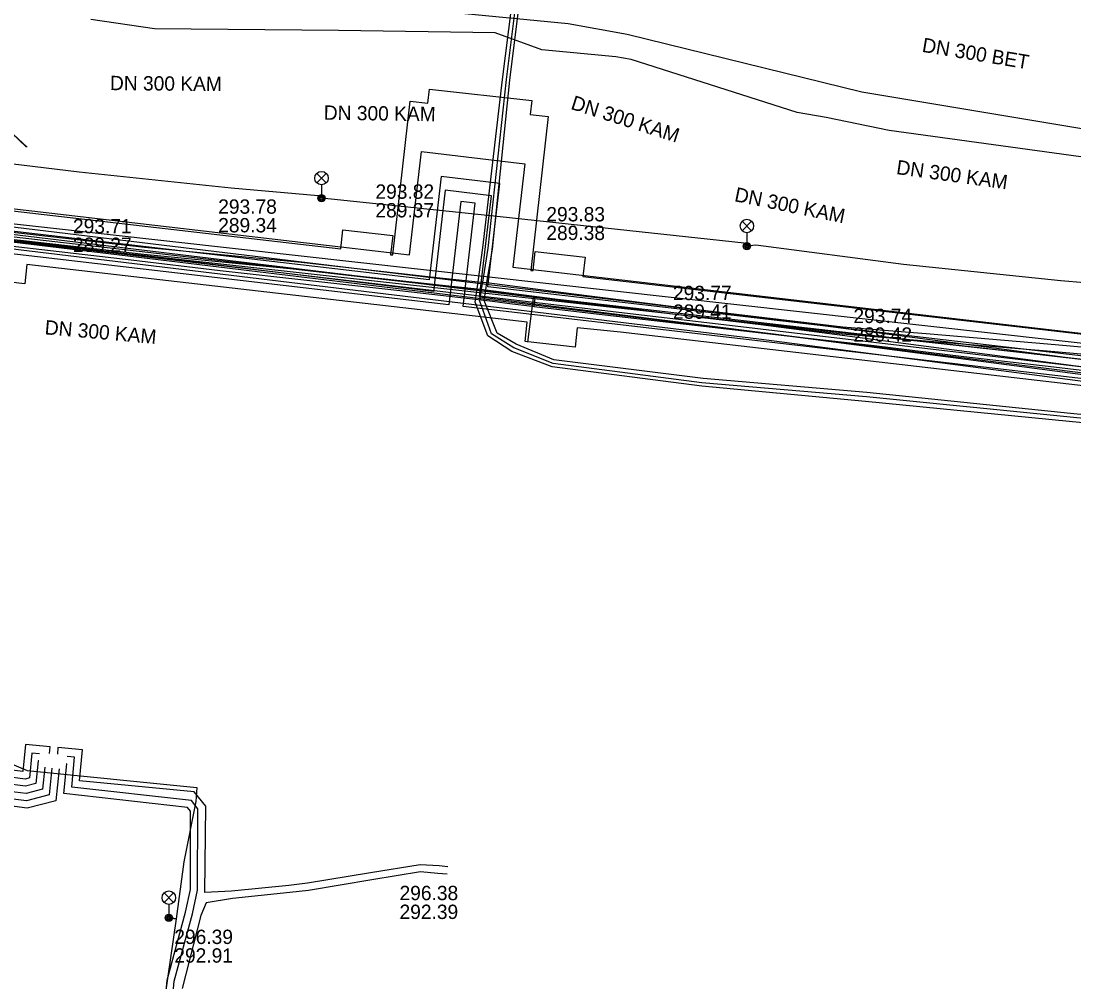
# Model space of a CAD drawing. Extents: x -595540 to -593988, y -1160850 to -1159202.
# Drawn here: x -594366.9 to -594308.2, y -1160060.3 to -1160006.7 of the extents above; entities that cross this region are included whole.
import ezdxf

# ---------------------------------------------------------------- set-up
doc = ezdxf.new("R2010")
doc.units = 0
for name, color, linetype in [('BKOM-ODVODNENI_trasa sítě', 7, 'Continuous'), ('BVK-DESTOVA_popisy', 7, 'Continuous'), ('BVK-DESTOVA_trasa sítě', 7, 'Continuous'), ('BVK-SPLASKOVA_popisy', 7, 'Continuous'), ('BVK-SPLASKOVA_trasa sítě', 7, 'Continuous'), ('BVK-VODOVOD_trasa sítě', 7, 'Continuous'), ('BVK-VODOVOD_trasa zrušené sítě', 7, 'Continuous'), ('CETIN_kabel podzemní', 7, 'Continuous'), ('DESTOVA-NEPROVOZOVANA_popisy', 7, 'Continuous'), ('DESTOVA_trasa neprovozované sítě', 7, 'Continuous'), ('DSP-NN-TEPLARNY_kabel', 7, 'Continuous'), ('EON-NN_kabel', 7, 'Continuous'), ('EON-VN_kabel', 7, 'Continuous'), ('PODA_kabel optický', 7, 'Continuous'), ('QUANTCOM_kabel v kolektoru_kabelovodu', 7, 'Continuous'), ('SPLASKOVA_popisy neprovozované sítě', 7, 'Continuous'), ('TEPLARNY-ELEKTRO_kabel', 7, 'Continuous'), ('TEPLARNY-HORKOVODY_trasa sítě', 7, 'Continuous'), ('TEPLARNY-HORKOVODY_trasa sítě obvodem', 7, 'Continuous'), ('TSB_kabel VO', 7, 'Continuous'), ('TSB_kolektor', 7, 'Continuous'), ('TSB_lampy VO', 7, 'Continuous')]:
    doc.layers.add(name, color=color, linetype=linetype)

msp = doc.modelspace()

# ---------------------------------------------------------------- linework, layer by layer
at = {"layer": 'BKOM-ODVODNENI_trasa sítě'}
msp.add_lwpolyline([(-594369.615, -1160010.974), (-594366.554, -1160013.772)], dxfattribs=at)
at = {"layer": 'BVK-DESTOVA_trasa sítě'}
for p, q in [((-594336.381, -1160006.895), (-594348.09, -1160005.77)), ((-594333.088, -1160007.493), (-594336.381, -1160006.895)), ((-594319.986, -1160010.719), (-594333.088, -1160007.493)), ((-594305.297, -1160013.158), (-594319.986, -1160010.719))]:
    msp.add_line(p, q, dxfattribs=at)
at = {"layer": 'BVK-SPLASKOVA_popisy'}
for p, q in [((-594347.13, -1160015.857), (-594347.13, -1160015.857)), ((-594355.903, -1160016.691), (-594355.903, -1160016.691)), ((-594337.595, -1160017.118), (-594337.595, -1160017.118)), ((-594364.003, -1160017.783), (-594364.003, -1160017.783)), ((-594330.533, -1160021.511), (-594330.533, -1160021.511)), ((-594308.178, -1160021.582), (-594308.178, -1160021.582)), ((-594320.464, -1160022.79), (-594320.464, -1160022.79))]:
    msp.add_line(p, q, dxfattribs=at)
at = {"layer": 'BVK-SPLASKOVA_trasa sítě'}
for p, q in [((-594359.465, -1160007.174), (-594363.006, -1160006.665)), ((-594349.182, -1160007.269), (-594359.465, -1160007.174)), ((-594340.457, -1160007.392), (-594349.182, -1160007.269)), ((-594337.84, -1160008.349), (-594340.457, -1160007.392)), ((-594318.467, -1160012.842), (-594321.986, -1160012.127)), ((-594305.937, -1160014.582), (-594318.467, -1160012.842))]:
    msp.add_line(p, q, dxfattribs=at)
msp.add_lwpolyline([(-594321.986, -1160012.127), (-594323.609, -1160011.852), (-594332.872, -1160008.897), (-594333.726, -1160008.732), (-594337.84, -1160008.349)], dxfattribs=at)
at = {"layer": 'BVK-VODOVOD_trasa sítě'}
for points in [[(-594368.32, -1160019.18), (-594365.74, -1160019.48), (-594360.75, -1160020.06), (-594355.79, -1160020.65), (-594350.79, -1160021.22), (-594345.76, -1160021.78), (-594340.75, -1160022.35), (-594339.64, -1160022.49), (-594338.389, -1160022.644), (-594338.267, -1160022.659), (-594334.33, -1160023.14), (-594329.32, -1160023.71), (-594324.32, -1160024.28), (-594319.3, -1160024.85), (-594314.3, -1160025.45), (-594309.29, -1160026.04), (-594304.29, -1160026.62)], [(-594338.267, -1160022.659), (-594338.216, -1160022.222), (-594338.335, -1160022.204), (-594338.35, -1160022.33), (-594338.65, -1160024.65)]]:
    msp.add_lwpolyline(points, dxfattribs=at)
at = {"layer": 'BVK-VODOVOD_trasa zrušené sítě'}
msp.add_lwpolyline([(-594368.46, -1160018.9), (-594338.12, -1160022.45), (-594277.64, -1160029.57), (-594275.3, -1160029.82), (-594275.463, -1160031.239), (-594274.05, -1160031.384), (-594273.27, -1160031.46)], dxfattribs=at)
at = {"layer": 'CETIN_kabel podzemní'}
msp.add_lwpolyline([(-594369.28, -1160017.84), (-594277.53, -1160028.08)], dxfattribs=at)
at = {"layer": 'DESTOVA-NEPROVOZOVANA_popisy'}
msp.add_line((-594345.786, -1160056.831), (-594345.786, -1160056.831), dxfattribs=at)
at = {"layer": 'DESTOVA_trasa neprovozované sítě'}
msp.add_line((-594366.617, -1160013.752), (-594369.555, -1160010.983), dxfattribs=at)
at = {"layer": 'DSP-NN-TEPLARNY_kabel'}
msp.add_lwpolyline([(-594283.249, -1160116.46), (-594281.124, -1160116.689), (-594276.539, -1160074.472), (-594281.251, -1160074.035), (-594280.986, -1160071.341), (-594276.252, -1160071.821), (-594271.794, -1160030.716), (-594278.845, -1160030.006), (-594341.32, -1160022.149), (-594340.664, -1160016.495), (-594343.239, -1160016.186), (-594343.882, -1160021.827), (-594413.657, -1160013.304), (-594469.745, -1160006.777), (-594475.121, -1160046.669), (-594479.045, -1160087.473), (-594484.022, -1160086.945)], dxfattribs=at)
at = {"layer": 'EON-NN_kabel'}
for points in [[(-594296.21, -1160030.25), (-594308.43, -1160029.08), (-594319.79, -1160027.96), (-594328.92, -1160027.11), (-594337.27, -1160026.035), (-594339.52, -1160025.18), (-594340.858, -1160024.303), (-594341.56, -1160022.43), (-594341.453, -1160021.678), (-594341.397, -1160021.282), (-594341.13, -1160019.4), (-594340.04, -1160010), (-594339.164, -1160003.089)], [(-594296.2, -1160030.02), (-594308.38, -1160028.83), (-594319.73, -1160027.71), (-594328.93, -1160026.92), (-594337.22, -1160025.84), (-594339.4, -1160024.98), (-594340.66, -1160024.19), (-594341.31, -1160022.36), (-594341.205, -1160021.704), (-594341.142, -1160021.308), (-594340.84, -1160019.41), (-594339.82, -1160010.01), (-594338.97, -1160003.15)], [(-594296.187, -1160029.82), (-594308.351, -1160028.632), (-594319.71, -1160027.47), (-594328.85, -1160026.69), (-594337.17, -1160025.645), (-594339.28, -1160024.76), (-594340.331, -1160024.16), (-594341.07, -1160022.33), (-594340.971, -1160021.728), (-594340.907, -1160021.333), (-594340.6, -1160019.46), (-594339.625, -1160010.043), (-594338.769, -1160003.16)], [(-594370.472, -1160019.579), (-594370.283, -1160018.895), (-594369.816, -1160018.394), (-594369.215, -1160018.312), (-594366.715, -1160018.589), (-594360.007, -1160019.351), (-594351.279, -1160020.196), (-594343.698, -1160021.043), (-594341.397, -1160021.282), (-594341.142, -1160021.308), (-594340.92, -1160021.331), (-594340.907, -1160021.333), (-594336.219, -1160021.946), (-594329.021, -1160022.861), (-594321.047, -1160023.802), (-594316.187, -1160024.199), (-594309.628, -1160024.745), (-594302.7, -1160025.354)], [(-594370.078, -1160019.645), (-594369.919, -1160019.091), (-594369.62, -1160018.772), (-594369.209, -1160018.716), (-594366.759, -1160018.987), (-594360.049, -1160019.749), (-594351.321, -1160020.594), (-594343.74, -1160021.441), (-594341.453, -1160021.678), (-594341.205, -1160021.704), (-594340.971, -1160021.728), (-594340.966, -1160021.729), (-594336.271, -1160022.342), (-594329.069, -1160023.259), (-594321.087, -1160024.2), (-594316.219, -1160024.597), (-594309.662, -1160025.143), (-594302.738, -1160025.752)], [(-594365.575, -1160048.371), (-594365.696, -1160049.588), (-594366.618, -1160049.837), (-594367.871, -1160049.674), (-594369.202, -1160049.51), (-594372.24, -1160048.796), (-594375.895, -1160048.018), (-594377.006, -1160047.905), (-594377.779, -1160047.266), (-594377.952, -1160046.641), (-594378.07, -1160045.728), (-594377.941, -1160043.738), (-594377.241, -1160041.871), (-594376.888, -1160040.93), (-594376.798, -1160040.691), (-594376.591, -1160038.813), (-594376.64, -1160038.405), (-594377.147, -1160034.562), (-594377.094, -1160030.906), (-594377.025, -1160028.347), (-594375.474, -1160024.368), (-594375.681, -1160023.117), (-594375.942, -1160023.09)], [(-594365.915, -1160048.011), (-594365.94, -1160048.009), (-594366.067, -1160049.276), (-594366.645, -1160049.43), (-594367.821, -1160049.277), (-594369.132, -1160049.116), (-594372.153, -1160048.406), (-594375.833, -1160047.622), (-594376.845, -1160047.519), (-594377.427, -1160047.038), (-594377.559, -1160046.562), (-594377.668, -1160045.715), (-594377.542, -1160043.764), (-594377.192, -1160042.835), (-594376.839, -1160041.899), (-594376.4, -1160040.735), (-594376.189, -1160038.811), (-594376.244, -1160038.355), (-594376.747, -1160034.538), (-594376.694, -1160030.914), (-594376.625, -1160028.359), (-594374.941, -1160024.404), (-594375.231, -1160022.762), (-594375.9, -1160022.692)], [(-594365.875, -1160047.613), (-594366.305, -1160047.573), (-594366.437, -1160048.959), (-594366.672, -1160049.023), (-594367.771, -1160048.88), (-594369.062, -1160048.722), (-594372.066, -1160048.016), (-594375.771, -1160047.226), (-594376.684, -1160047.133), (-594377.075, -1160046.81), (-594377.166, -1160046.483), (-594377.266, -1160045.702), (-594377.143, -1160043.79), (-594377.192, -1160042.835), (-594377.241, -1160041.871), (-594377.414, -1160038.471), (-594386.484, -1160036.916), (-594388.694, -1160036.48), (-594391.081, -1160036.255), (-594391.072, -1160036.356), (-594391.05, -1160036.651), (-594390.566, -1160040.122)], [(-594365.322, -1160047.593), (-594365.285, -1160047.234), (-594366.652, -1160047.091), (-594366.804, -1160048.603), (-594367.721, -1160048.484)], [(-594343.088, -1160053.931), (-594343.569, -1160053.874), (-594344.637, -1160053.803), (-594347.404, -1160054.252), (-594350.913, -1160054.837), (-594351.959, -1160054.959), (-594355.152, -1160055.283), (-594356.649, -1160055.349), (-594356.592, -1160050.539), (-594357.239, -1160049.737), (-594363.639, -1160049.132), (-594363.477, -1160047.401), (-594364.841, -1160047.262), (-594364.867, -1160047.638)], [(-594358.904, -1160066.222), (-594358.355, -1160060.308), (-594357.332, -1160056.538), (-594357.056, -1160055.232), (-594357.04, -1160050.687), (-594357.398, -1160050.225), (-594364.075, -1160049.483), (-594363.915, -1160047.811), (-594364.332, -1160047.772)], [(-594365.177, -1160048.411), (-594365.325, -1160049.899), (-594366.591, -1160050.244), (-594367.921, -1160050.071), (-594369.272, -1160049.904), (-594372.327, -1160049.186), (-594375.957, -1160048.414), (-594378.89, -1160048.116), (-594379.679, -1160053.965), (-594379.939, -1160055.866), (-594380.604, -1160058.336), (-594381.042, -1160064.67), (-594381.374, -1160071.226), (-594381.547, -1160073.95), (-594382.017, -1160077.612), (-594382.977, -1160085.003), (-594383.569, -1160090.449), (-594384.3, -1160097.354), (-594384.632, -1160101.04), (-594385.016, -1160105.626), (-594385.053, -1160107.539), (-594385.426, -1160107.705), (-594385.457, -1160107.996)], [(-594364.778, -1160048.451), (-594364.955, -1160050.232), (-594366.564, -1160050.651), (-594367.972, -1160050.468), (-594369.343, -1160050.299), (-594372.415, -1160049.577), (-594376.019, -1160048.81), (-594378.46, -1160048.56), (-594379.283, -1160054.019), (-594379.547, -1160055.946), (-594380.208, -1160058.402), (-594380.642, -1160064.694), (-594380.974, -1160071.248), (-594381.149, -1160073.988), (-594381.621, -1160077.664), (-594382.579, -1160085.051), (-594383.171, -1160090.491), (-594383.902, -1160097.394), (-594384.234, -1160101.074), (-594384.616, -1160105.646), (-594384.651, -1160107.65), (-594384.673, -1160108.278), (-594384.815, -1160108.373), (-594385.072, -1160108.345)], [(-594359.312, -1160066.287), (-594358.75, -1160060.237), (-594357.721, -1160056.444), (-594357.456, -1160055.189), (-594357.44, -1160050.823), (-594357.61, -1160050.604), (-594364.514, -1160049.836), (-594364.348, -1160048.171), (-594364.372, -1160048.169)], [(-594343.132, -1160054.33), (-594343.656, -1160054.285), (-594344.611, -1160054.205), (-594347.34, -1160054.646), (-594350.857, -1160055.233), (-594351.915, -1160055.357), (-594355.112, -1160055.681), (-594356.576, -1160055.932), (-594356.878, -1160056.639), (-594357.921, -1160060.71)]]:
    msp.add_lwpolyline(points, dxfattribs=at)
at = {"layer": 'EON-VN_kabel'}
for points in [[(-594278.648, -1160116.622), (-594279.518, -1160116.533), (-594279.916, -1160116.492), (-594280.314, -1160116.451), (-594280.712, -1160116.411), (-594281.508, -1160116.329), (-594272.793, -1160031.413), (-594272.754, -1160031.031), (-594272.712, -1160030.63), (-594272.67, -1160030.216), (-594325.571, -1160023.302), (-594471.242, -1160005.68)], [(-594185.936, -1160039.069), (-594270.109, -1160030.971), (-594272.315, -1160030.682), (-594272.712, -1160030.63), (-594325.626, -1160023.698), (-594470.891, -1160006.17)], [(-594470.133, -1160006.664), (-594325.682, -1160024.094), (-594272.754, -1160031.031), (-594272.357, -1160031.083), (-594271.96, -1160031.135), (-594271.999, -1160031.517), (-594280.672, -1160116.014), (-594280.712, -1160116.411), (-594280.753, -1160116.807), (-594281.151, -1160116.766), (-594281.965, -1160124.755), (-594282.006, -1160125.164), (-594285.392, -1160158.399), (-594285.861, -1160162.602), (-594285.908, -1160163.022), (-594297.854, -1160269.994)], [(-594297.011, -1160270.069), (-594285.141, -1160163.214), (-594285.097, -1160162.813), (-594284.589, -1160158.24), (-594281.185, -1160124.963), (-594281.14, -1160124.518), (-594280.437, -1160117.644), (-594280.038, -1160117.685), (-594279.916, -1160116.492), (-594279.875, -1160116.095), (-594271.205, -1160031.621), (-594271.602, -1160031.569), (-594271.999, -1160031.517), (-594272.396, -1160031.465), (-594272.793, -1160031.413), (-594325.737, -1160024.49), (-594470.334, -1160007.043)]]:
    msp.add_lwpolyline(points, dxfattribs=at)
at = {"layer": 'PODA_kabel optický'}
msp.add_lwpolyline([(-594271.522, -1160029.628), (-594469.619, -1160007.709), (-594472.621, -1160034.548)], dxfattribs=at)
at = {"layer": 'QUANTCOM_kabel v kolektoru_kabelovodu'}
msp.add_lwpolyline([(-594475.738, -1160059.799), (-594469.854, -1160006.986), (-594376.545, -1160017.729), (-594271.636, -1160029.742)], dxfattribs=at)
at = {"layer": 'SPLASKOVA_popisy neprovozované sítě'}
msp.add_line((-594358.35, -1160057.427), (-594358.35, -1160057.427), dxfattribs=at)
at = {"layer": 'TEPLARNY-ELEKTRO_kabel'}
msp.add_lwpolyline([(-594283.249, -1160116.46), (-594281.124, -1160116.689), (-594276.539, -1160074.472), (-594281.251, -1160074.035), (-594280.986, -1160071.341), (-594276.252, -1160071.821), (-594271.794, -1160030.716), (-594278.845, -1160030.006), (-594341.32, -1160022.149), (-594340.664, -1160016.495), (-594343.239, -1160016.186), (-594343.882, -1160021.827), (-594413.657, -1160013.304), (-594469.745, -1160006.777), (-594475.121, -1160046.669), (-594479.045, -1160087.473), (-594484.022, -1160086.945)], dxfattribs=at)
at = {"layer": 'TEPLARNY-HORKOVODY_trasa sítě'}
for p, q in [((-594344.134, -1160021.179), (-594375.901, -1160017.473)), ((-594277.976, -1160028.899), (-594340.856, -1160021.561))]:
    msp.add_line(p, q, dxfattribs=at)
msp.add_lwpolyline([(-594340.856, -1160021.561), (-594340.184, -1160015.797), (-594343.462, -1160015.415), (-594344.134, -1160021.179)], dxfattribs=at)
at = {"layer": 'TEPLARNY-HORKOVODY_trasa sítě obvodem'}
for p, q in [((-594374.534, -1160016.374), (-594345.231, -1160019.793)), ((-594343.037, -1160022.566), (-594376.046, -1160018.714)), ((-594339.47, -1160020.465), (-594279.069, -1160027.513)), ((-594278.121, -1160030.141), (-594342.242, -1160022.658))]:
    msp.add_line(p, q, dxfattribs=at)
for points in [[(-594345.231, -1160019.793), (-594344.559, -1160014.028), (-594338.797, -1160014.7), (-594339.47, -1160020.465)], [(-594342.242, -1160022.658), (-594341.57, -1160016.893), (-594342.365, -1160016.801), (-594343.037, -1160022.566)]]:
    msp.add_lwpolyline(points, dxfattribs=at)
at = {"layer": 'TSB_kabel VO'}
for points in [[(-594302.29, -1160021.79), (-594308.89, -1160021.23), (-594317.67, -1160020.32), (-594325.9, -1160019.24), (-594326.41, -1160019.3), (-594326.56, -1160019.14), (-594340.17, -1160017.66), (-594349.6, -1160016.68), (-594350.14, -1160016.63), (-594350.32, -1160016.5), (-594355.18, -1160016.07), (-594363.66, -1160015.18), (-594373.8, -1160013.95)], [(-594368.865, -1160047.581), (-594366.555, -1160048.541), (-594357.089, -1160049.492), (-594357.158, -1160050.271), (-594357.824, -1160053.648), (-594358.253, -1160056.815), (-594358.655, -1160056.767), (-594358.253, -1160056.815), (-594359.994, -1160068.849)]]:
    msp.add_lwpolyline(points, dxfattribs=at)
at = {"layer": 'TSB_kolektor'}
for points in [[(-594374.95, -1160016.463), (-594349.065, -1160019.443), (-594348.948, -1160018.398), (-594346.166, -1160018.709), (-594346.285, -1160019.776), (-594346.156, -1160019.791), (-594345.195, -1160011.204), (-594344.206, -1160011.315), (-594344.119, -1160010.54), (-594338.405, -1160011.18), (-594338.492, -1160011.955), (-594337.503, -1160012.066), (-594338.464, -1160020.649), (-594338.335, -1160020.664), (-594338.215, -1160019.599), (-594335.433, -1160019.911), (-594335.555, -1160020.999), (-594278.947, -1160027.516)], [(-594279.263, -1160030.379), (-594333.46, -1160024.1), (-594335.875, -1160023.861), (-594335.995, -1160024.93), (-594338.777, -1160024.619), (-594338.657, -1160023.541), (-594366.572, -1160020.327), (-594366.692, -1160021.396), (-594369.475, -1160021.084)]]:
    msp.add_lwpolyline(points, dxfattribs=at)
at = {"layer": 'TSB_lampy VO'}
for p, q in [((-594350.404, -1160015.769), (-594349.874, -1160015.239)), ((-594350.404, -1160015.239), (-594349.874, -1160015.769)), ((-594350.404, -1160015.769), (-594349.874, -1160015.239)), ((-594350.404, -1160015.239), (-594349.874, -1160015.769)), ((-594350.139, -1160015.879), (-594350.139, -1160016.629)), ((-594350.139, -1160015.879), (-594350.139, -1160016.629)), ((-594326.674, -1160018.439), (-594326.144, -1160017.909)), ((-594326.674, -1160017.909), (-594326.144, -1160018.439)), ((-594326.674, -1160018.439), (-594326.144, -1160017.909)), ((-594326.674, -1160017.909), (-594326.144, -1160018.439)), ((-594326.409, -1160018.549), (-594326.409, -1160019.299)), ((-594326.409, -1160018.549), (-594326.409, -1160019.299)), ((-594358.92, -1160055.907), (-594358.39, -1160055.377)), ((-594358.92, -1160055.377), (-594358.39, -1160055.907)), ((-594358.92, -1160055.907), (-594358.39, -1160055.377)), ((-594358.92, -1160055.377), (-594358.39, -1160055.907)), ((-594358.655, -1160056.017), (-594358.655, -1160056.767)), ((-594358.655, -1160056.017), (-594358.655, -1160056.767))]:
    msp.add_line(p, q, dxfattribs=at)
for centre, radius in [((-594350.139, -1160015.504), 0.375), ((-594350.139, -1160015.504), 0.375), ((-594350.139, -1160016.629), 0.2), ((-594350.139, -1160016.629), 0.2), ((-594350.139, -1160016.629), 0.145), ((-594350.139, -1160016.629), 0.145), ((-594350.139, -1160016.629), 0.0876), ((-594350.139, -1160016.629), 0.0876), ((-594326.409, -1160018.174), 0.375), ((-594326.409, -1160018.174), 0.375), ((-594326.409, -1160019.299), 0.2), ((-594326.409, -1160019.299), 0.2), ((-594326.409, -1160019.299), 0.145), ((-594326.409, -1160019.299), 0.145), ((-594326.409, -1160019.299), 0.0876), ((-594326.409, -1160019.299), 0.0876), ((-594358.655, -1160055.642), 0.375), ((-594358.655, -1160055.642), 0.375), ((-594358.655, -1160056.767), 0.2), ((-594358.655, -1160056.767), 0.2), ((-594358.655, -1160056.767), 0.145), ((-594358.655, -1160056.767), 0.145), ((-594358.655, -1160056.767), 0.0876), ((-594358.655, -1160056.767), 0.0876)]:
    msp.add_circle(centre, radius, dxfattribs=at)

# ---------------------------------------------------------------- texts
at = {"layer": 'BVK-DESTOVA_popisy'}
msp.add_text('DN 300 BET', height=0.8, rotation=350.57765, dxfattribs=at).set_placement((-594316.671, -1160008.456))
at = {"layer": 'BVK-SPLASKOVA_popisy'}
for rotation, p in [(359.46798, (-594361.943, -1160010.597)), (342.30606, (-594336.278, -1160011.639)), (359.19296, (-594350.016, -1160012.247)), (352.07456, (-594318.103, -1160015.275)), (348.50862, (-594327.141, -1160016.786)), (355, (-594365.603, -1160024.215))]:
    msp.add_text('DN 300 KAM', height=0.8, rotation=rotation, dxfattribs=at).set_placement(p)
for s, p in [('293.82', (-594347.13, -1160016.657)), ('293.78', (-594355.903, -1160017.491)), ('289.37', (-594347.13, -1160017.697)), ('293.83', (-594337.595, -1160017.918)), ('293.71', (-594364.003, -1160018.583)), ('289.34', (-594355.903, -1160018.531)), ('289.38', (-594337.595, -1160018.958)), ('289.27', (-594364.003, -1160019.623)), ('293.77', (-594330.533, -1160022.311)), ('289.41', (-594330.533, -1160023.351)), ('293.74', (-594320.464, -1160023.59)), ('289.42', (-594320.464, -1160024.63))]:
    msp.add_text(s, height=0.8, dxfattribs=at).set_placement(p)
at = {"layer": 'DESTOVA-NEPROVOZOVANA_popisy'}
for s, p in [('296.38', (-594345.786, -1160055.781)), ('292.39', (-594345.786, -1160056.831))]:
    msp.add_text(s, height=0.8, dxfattribs=at).set_placement(p)
at = {"layer": 'SPLASKOVA_popisy neprovozované sítě'}
for s, p in [('296.39', (-594358.35, -1160058.227)), ('292.91', (-594358.35, -1160059.267))]:
    msp.add_text(s, height=0.8, dxfattribs=at).set_placement(p)

doc.saveas('drawing.dxf')
